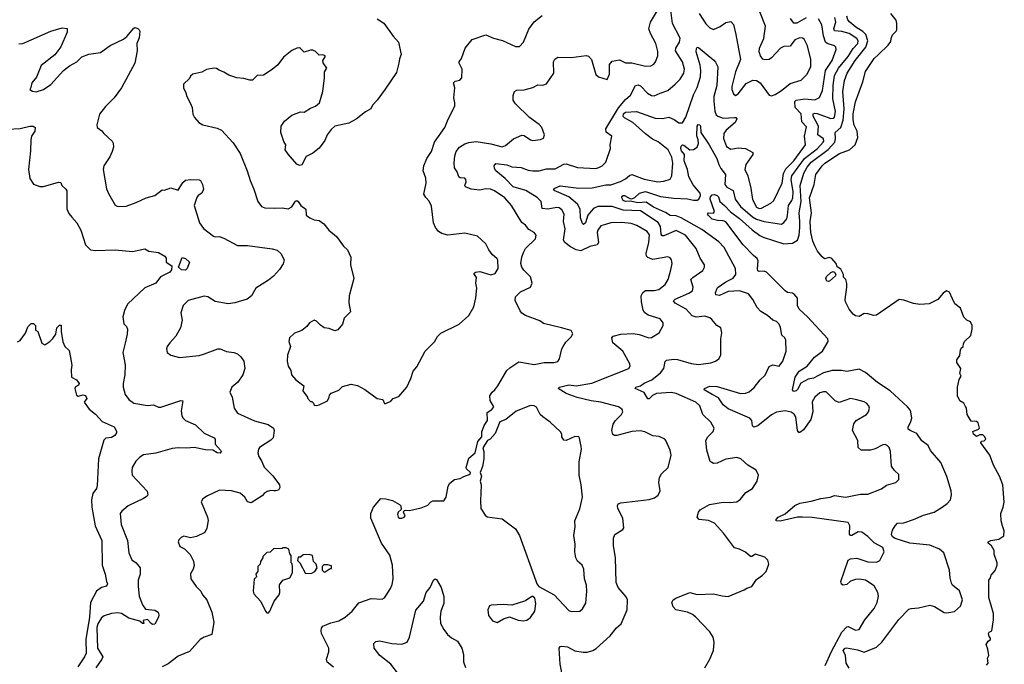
# Model space of a CAD drawing. Extents: x 2087054 to 2277909, y 548907 to 753496.
# Tile 443 of 444: x 2214862 to 2222829, y 741475 to 746686. Entities that reach past the tile are written whole.
import ezdxf

# ---------------------------------------------------------------- set-up
doc = ezdxf.new("R2010")
doc.units = 0

msp = doc.modelspace()

# ---------------------------------------------------------------- linework, layer by layer
at = {"layer": '0CON20XD'}
for points in [[(2219666, 742495), (2219678.8, 742525), (2219743.3, 742565), (2219750.7, 742579.3), (2219742, 742655), (2219702.9, 742735), (2219699.2, 742755), (2219705, 742772.5), (2219725, 742780), (2219955, 742806), (2219998.3, 742821.7), (2220027, 742843), (2220043.9, 742876.1), (2220034, 742945), (2220038.8, 742985), (2220053.8, 743015), (2220108, 743065), (2220132, 743165), (2220124, 743205), (2220091.2, 743285), (2220082.5, 743295), (2220035, 743316), (2219985, 743322), (2219920, 743355), (2219883.2, 743363.2), (2219815, 743357.9), (2219695, 743325.6), (2219675, 743324.4), (2219661.8, 743331.8), (2219651.9, 743365), (2219664.4, 743415), (2219683.1, 743446.9), (2219731.2, 743495), (2219742, 743515), (2219736.2, 743535), (2219724.3, 743544.3), (2219707.5, 743555), (2219565, 743594.6), (2219485, 743605.4), (2219372.6, 743632.6), (2219285, 743664.3), (2219220, 743705), (2219230, 743715), (2219305, 743733.8), (2219365.5, 743725.5), (2219492, 743748), (2219790, 743865), (2219801.2, 743885), (2219798, 743905), (2219741.2, 744005), (2219661.9, 744075), (2219654.3, 744115), (2219665, 744128.6), (2219725, 744143.8), (2219825, 744149.1), (2219875, 744140.5), (2219953.8, 744113.8), (2219975, 744115.7), (2220035, 744153.8), (2220067.5, 744215), (2220067.5, 744235), (2220045, 744267.1), (2219947.9, 744297.9), (2219918, 744318), (2219907.9, 744337.9), (2219892.7, 744405), (2219891.5, 744455), (2219905, 744481.4), (2219925, 744496.7), (2219995, 744497.5), (2220034.5, 744505.5), (2220084.7, 744545.3), (2220108.5, 744585), (2220131.2, 744665), (2220140.6, 744715), (2220135.8, 744745), (2220125, 744760), (2220105, 744770), (2219985, 744746.2), (2219943.3, 744763.3), (2219934.6, 744775), (2219931.6, 744795), (2219953.1, 744885), (2219957.3, 744947.3), (2219938.1, 744975), (2219855, 745023.6), (2219809.5, 745039.5), (2219735, 745046.2), (2219645, 745042.5), (2219601.1, 745031.1), (2219565, 745019.4), (2219539.1, 744985), (2219535.5, 744965), (2219545.5, 744885), (2219535, 744866.9), (2219475, 744853.1), (2219402.4, 744817.6), (2219365, 744825.2), (2219319.4, 744849.4), (2219274, 744884), (2219262.9, 744905), (2219276.2, 744995), (2219262.7, 745055), (2219267.3, 745115), (2219249.1, 745149.1), (2219226.2, 745165), (2219208.6, 745168.6), (2219135, 745154), (2219088.9, 745158.9), (2219080.4, 745215), (2219049.4, 745249.4), (2218957.1, 745305), (2218855, 745335.3), (2218791, 745401), (2218714.3, 745465), (2218703.6, 745483.6), (2218701.4, 745505), (2218715, 745522.9), (2218805, 745511.5), (2218845, 745496.9), (2218920.4, 745490.4), (2218975, 745468.5), (2219015, 745462.9), (2219065, 745464.6), (2219125, 745480.9), (2219195, 745480), (2219265, 745517.5), (2219285, 745521.5), (2219375, 745490.9), (2219525, 745484.4), (2219548, 745492), (2219575, 745505.7), (2219604.4, 745535.6), (2219642, 745645), (2219640, 745675), (2219651.9, 745745), (2219607, 745777), (2219603.4, 745805), (2219707.5, 745972.5), (2219765, 746041.6), (2219803.6, 746076.4), (2219844.7, 746155.3), (2219865, 746159.6), (2219885, 746150.9), (2219942.3, 746092.3), (2219975, 746072.9), (2219995, 746071.4), (2220045, 746091.5), (2220105.3, 746114.7), (2220166.3, 746163.7), (2220206.9, 746205), (2220235.5, 746255), (2220242.2, 746285), (2220225, 746345.8), (2220169.6, 746435), (2220170.8, 746455), (2220201.2, 746505), (2220205, 746537.5), (2220145, 746656.7), (2220117.2, 746875)], [(2217265, 743567.5), (2217285, 743573.3), (2217352.5, 743605), (2217367.5, 743635), (2217368.3, 743651.7), (2217383, 743667), (2217445, 743690), (2217475, 743720), (2217545, 743740), (2217595, 743730), (2217656.1, 743696.1), (2217755, 743622.5), (2217800, 743615), (2217813, 743583), (2217825, 743582.5), (2217865, 743602.5), (2217885, 743622.5), (2217929.3, 743640.7), (2217993.3, 743715), (2218027.5, 743785), (2218046.4, 743843.6), (2218075, 743880), (2218143.3, 744005), (2218219.3, 744080.7), (2218242.5, 744125), (2218269.3, 744150.7), (2218417.5, 744225), (2218496.7, 744295), (2218535.8, 744364.2), (2218551.7, 744438.3), (2218560, 744515), (2218553.3, 744555), (2218557, 744603), (2218537.5, 744635), (2218550, 744645), (2218585, 744650), (2218675, 744624), (2218710, 744635), (2218734, 744675), (2218730.7, 744740.7), (2218725, 744752.5), (2218685, 744787.5), (2218657.5, 744825), (2218632.5, 744875), (2218567.5, 744935), (2218465, 744960), (2218325, 744944.2), (2218278.3, 744958.3), (2218250, 744975), (2218226.8, 745006.8), (2218211.4, 745045), (2218195, 745177.5), (2218175, 745220), (2218147.6, 745247.6), (2218131.4, 745275), (2218150.8, 745365), (2218147.5, 745405), (2218125.8, 745465), (2218132.5, 745505), (2218157.5, 745565), (2218195, 745620), (2218218.6, 745695), (2218302.5, 745815), (2218328.6, 745881.4), (2218383, 745987), (2218383.6, 746013.6), (2218374, 746055), (2218383.3, 746135), (2218372.5, 746175), (2218385, 746190), (2218423.6, 746196.4), (2218438.8, 746215), (2218442, 746285), (2218418, 746335), (2218418.8, 746345), (2218437.9, 746372.1), (2218466.2, 746455), (2218522.5, 746525), (2218635, 746564), (2218695, 746536.7), (2218768.8, 746518.8), (2218875, 746468.8), (2218905, 746468.8), (2218938.8, 746505), (2218981.7, 746608.3), (2219025, 746670), (2219089.3, 746720.7)], [(2217401.3, 741451.3), (2217350.9, 741490.9), (2217344, 741515), (2217362.9, 741575), (2217364.4, 741605), (2217304.4, 741725), (2217300.6, 741745), (2217305, 741767.5), (2217316.1, 741783.9), (2217380, 741810), (2217445, 741825.5), (2217494.5, 741855.5), (2217551.4, 741905), (2217607.5, 741972.5), (2217705, 742006.2), (2217795, 742002.5), (2217815, 742012.5), (2217825, 742027.5), (2217863.6, 742086.4), (2217875, 742120), (2217883.9, 742166.1), (2217877.5, 742275), (2217856.8, 742356.8), (2217788.8, 742455), (2217702.5, 742655), (2217702, 742695), (2217723.9, 742746.1), (2217783.6, 742816.4), (2217825, 742813.8), (2217878.8, 742798.8), (2217935, 742768), (2217945.7, 742755.7), (2217950, 742725), (2217924, 742705), (2217918.6, 742685), (2217925, 742664.3), (2217935, 742657.1), (2217955, 742655.7), (2217973.8, 742665), (2217980, 742675), (2217968.8, 742705), (2217972.3, 742717.7), (2217985, 742722), (2218015, 742718.6), (2218110.2, 742739.8), (2218165, 742760.4), (2218185.3, 742785), (2218205, 742796.7), (2218295, 742797.6), (2218313, 742825), (2218328.5, 742915), (2218342.2, 742937.8), (2218380.5, 742969.5), (2218425, 742976), (2218455, 742993.8), (2218508.3, 743011.7), (2218510, 743025), (2218476.7, 743055), (2218474, 743065), (2218495, 743140), (2218547.5, 743185), (2218570, 743275), (2218602.5, 743315), (2218602.5, 743355), (2218620, 743405), (2218646.7, 743445), (2218645, 743510), (2218682.5, 743535), (2218698.8, 743555), (2218667.7, 743607.7), (2218666.2, 743645), (2218683.8, 743675), (2218707, 743693), (2218731.2, 743725), (2218805, 743850), (2218827.5, 743872.5), (2218900.7, 743919.3), (2219025, 743898), (2219105, 743914), (2219185, 743913.8), (2219215, 743922.5), (2219230, 743945), (2219248.8, 744025), (2219258.8, 744045), (2219281.2, 744078.8), (2219325, 744122.5), (2219337, 744147), (2219325, 744172.5), (2219246, 744196), (2219100.5, 744230.5), (2219071.7, 744251.7), (2218953.7, 744293.7), (2218923.8, 744313.8), (2218911.1, 744331.1), (2218871.9, 744415), (2218872.5, 744445), (2218913.8, 744485), (2218994, 744525), (2219009.4, 744555), (2218996.2, 744606.2), (2218940.5, 744660.5), (2218925.5, 744685), (2218918.2, 744715), (2218923.8, 744765), (2218937.5, 744805), (2218956, 744835), (2219034.3, 744915), (2219040, 744945), (2219024.2, 744965), (2218980.7, 744990.7), (2218955, 745024), (2218925, 745046.7), (2218840.8, 745185), (2218787.1, 745245), (2218705, 745303.1), (2218672.5, 745315), (2218635, 745318.1), (2218585, 745307.8), (2218515, 745317.1), (2218468.8, 745335), (2218464, 745345), (2218475.8, 745375), (2218472, 745395), (2218465, 745406), (2218425, 745408), (2218415, 745416.2), (2218402.5, 745455), (2218379.5, 745489.5), (2218376.4, 745525), (2218383.1, 745585), (2218395, 745619.2), (2218421.1, 745655), (2218465, 745683.5), (2218495, 745694.5), (2218555, 745700.4), (2218675, 745681.5), (2218765, 745658.8), (2218792.1, 745667.9), (2218857.2, 745722.8), (2218925, 745752), (2218945, 745749.2), (2218995, 745716), (2219015, 745710.8), (2219075, 745717.1), (2219101.2, 745728.8), (2219108.8, 745755), (2219086, 745815), (2219065, 745840), (2218986.6, 745896.6), (2218874.3, 746005), (2218855.6, 746035), (2218855.6, 746074.4), (2218865.6, 746104.4), (2218885, 746116.9), (2218945, 746118.2), (2219015, 746138.6), (2219055, 746160.8), (2219095, 746156.9), (2219125, 746168.1), (2219184.2, 746255), (2219180, 746345), (2219191.9, 746368.1), (2219215, 746384.4), (2219325, 746381.4), (2219445, 746395.7), (2219465, 746390.8), (2219490, 746365), (2219525, 746242), (2219545, 746223.3), (2219615, 746201.4), (2219634.7, 746245.3), (2219634.7, 746325), (2219655, 746350.9), (2219715, 746360.7), (2219765, 746337.8), (2219815, 746337.1), (2219925, 746311.5), (2219967.6, 746312.4), (2219994.4, 746325.6), (2220007.1, 746345), (2220025.5, 746394.5), (2220025, 746430), (2220008.6, 746495), (2219965.7, 746575), (2219953.4, 746613.4), (2219965, 746666.2), (2220031.3, 746775)], [(2220491.7, 744478.3), (2220504.4, 744515), (2220514.4, 744525), (2220575, 744566.9), (2220633.6, 744596.4), (2220657.8, 744625), (2220654.4, 744675), (2220561.9, 744845), (2220519.9, 744889.9), (2220380.8, 744990.8), (2220215, 745083.6), (2220175, 745099.7), (2220125, 745102.7), (2220088.3, 745128.3), (2219990.8, 745170.8), (2219931.6, 745211.6), (2219864.2, 745204.2), (2219805, 745219.4), (2219765, 745215.5), (2219745.8, 745225), (2219733.3, 745245), (2219734.5, 745255.5), (2219745, 745264), (2219756.7, 745265), (2219800, 745240), (2219815, 745238.1), (2219840.4, 745249.6), (2219877.8, 745285), (2219925, 745296.2), (2220046.4, 745256.4), (2220155, 745243.1), (2220265, 745238.1), (2220315, 745226.3), (2220342.6, 745227.4), (2220356.8, 745235), (2220370, 745265), (2220367.3, 745285), (2220311.6, 745351.6), (2220276.8, 745416.8), (2220265.2, 745475.2), (2220239.3, 745545), (2220240.4, 745595), (2220217.5, 745625), (2220211.9, 745645), (2220215, 745662.5), (2220225, 745673.1), (2220235, 745672.5), (2220285, 745632.7), (2220315, 745636.4), (2220344.6, 745655.4), (2220353.8, 745685), (2220352.7, 745715), (2220342.3, 745747.7), (2220344, 745826), (2220351.1, 745838.9), (2220365, 745835.6), (2220371.5, 745825), (2220374.2, 745775), (2220441.8, 745675), (2220501.6, 745565), (2220519.5, 745515), (2220535, 745481.8), (2220573.7, 745435), (2220567.2, 745355), (2220585, 745333.3), (2220635.6, 745305), (2220650.5, 745235), (2220693.6, 745175), (2220792.4, 745092.4), (2220825, 745072.4), (2220885, 745053.8), (2221025, 745032.5), (2221045, 745045.6), (2221067.9, 745075), (2221075.9, 745104.1), (2221082.5, 745185), (2221110.8, 745225), (2221117.8, 745245), (2221121.2, 745295), (2221104.2, 745395), (2221110, 745425), (2221211.3, 745565), (2221317.5, 745645), (2221363.9, 745695), (2221369.6, 745705), (2221365, 745721.9), (2221320, 745755), (2221325.9, 745825), (2221281.6, 745905), (2221281.1, 745925), (2221295, 745930.4), (2221313.3, 745926.7), (2221425, 745886.5), (2221445, 745889.2), (2221455, 745899.4), (2221462.6, 745945), (2221440.2, 746045), (2221443.1, 746155), (2221454.8, 746235.2), (2221486.5, 746293.5), (2221565, 746389.5), (2221605.5, 746454.5), (2221644.5, 746495), (2221647.1, 746515), (2221634.4, 746535), (2221574.5, 746574.5), (2221515, 746590.6), (2221455, 746595.5), (2221448.4, 746615), (2221464.8, 746665), (2221456.9, 746705)], [(2220360, 746735), (2220415, 746653.1), (2220445, 746621.4), (2220475, 746608.1), (2220528.5, 746631.5), (2220575, 746664.4), (2220615, 746672), (2220637.6, 746647.6), (2220657.5, 746567.5), (2220693.1, 746365), (2220655, 746263.3), (2220624.6, 746145), (2220625, 746122.5), (2220637, 746087), (2220653.2, 746073.2), (2220675, 746087.5), (2220740.4, 746169.6), (2220795, 746196), (2220825, 746194), (2220853.8, 746175), (2220925, 746076.7), (2220945, 746070), (2220975, 746081.2), (2221025, 746112.9), (2221095, 746170), (2221185, 746197.5), (2221234, 746245), (2221263.2, 746306.8), (2221264.4, 746365), (2221235.7, 746474.3), (2221210, 746530), (2221195, 746538.1), (2221175, 746538.9), (2221135, 746522.2), (2221095, 746472.5), (2221045, 746468.1), (2221019.2, 746455), (2220945, 746376.9), (2220925, 746364.4), (2220895, 746361.9), (2220875, 746367.5), (2220855.6, 746395), (2220844.2, 746425), (2220847.1, 746455), (2220882.3, 746535), (2220895.6, 746635), (2220849.8, 746749.8)], [(2221572.3, 741442.3), (2221549.4, 741485), (2221544, 741545), (2221525, 741586.2), (2221540, 741605), (2221552.7, 741607.3), (2221642, 741592), (2221695, 741573.1), (2221795, 741612.5), (2221838.9, 741655), (2221975, 741835.7), (2222055, 741920), (2222075, 741926.7), (2222135, 741930), (2222225, 741952), (2222265, 741940.8), (2222343.3, 741893.3), (2222365, 741890), (2222425, 741900.8), (2222474.2, 741945), (2222489.4, 741995), (2222465, 742068), (2222410.8, 742115), (2222400.6, 742130.6), (2222390.5, 742175), (2222386.5, 742235), (2222340.6, 742375), (2222305.3, 742405.3), (2222225, 742438), (2222065, 742453.5), (2221945, 742490.6), (2221923.2, 742505), (2221916.2, 742525), (2221925, 742558.5), (2221945, 742594.4), (2221965, 742614.4), (2222015, 742619.5), (2222095, 742644.5), (2222175, 742680), (2222261.2, 742705), (2222325, 742744.2), (2222366.7, 742775), (2222392.5, 742805), (2222401.2, 742845), (2222397.5, 742877.5), (2222364.3, 742994.3), (2222314.2, 743105), (2222232.4, 743202.4), (2222212.4, 743242.4), (2222161.2, 743281.2), (2222121.7, 743341.7), (2222071.1, 743361.1), (2222052, 743375), (2222051.2, 743395), (2222070.9, 743429.1), (2222079.4, 743465), (2222072.2, 743515), (2222063.1, 743535), (2222046.4, 743556.4), (2221905, 743684.6), (2221802.1, 743752.1), (2221705.8, 743835), (2221655, 743860), (2221555, 743841.9), (2221510.9, 743850.9), (2221435, 743849.3), (2221365, 743830.7), (2221285, 743787.1), (2221240.6, 743780.6), (2221182.1, 743747.9), (2221155, 743696), (2221145, 743684.3), (2221125, 743680), (2221113.8, 743695), (2221135.6, 743795), (2221169.6, 743845), (2221234.6, 743885), (2221292.8, 743957.2), (2221358.1, 744005), (2221403.1, 744085), (2221401.4, 744105), (2221235.6, 744285), (2221170, 744345), (2221156.7, 744375), (2221154.3, 744435), (2221131.4, 744465), (2221115, 744475.4), (2221075, 744481.2), (2221055, 744493.5), (2220905, 744646.2), (2220885, 744653.1), (2220845, 744650.5), (2220835.5, 744655.5), (2220831.8, 744675), (2220837.8, 744737.8), (2220829.2, 744755), (2220800.4, 744780.4), (2220716.3, 744866.3), (2220575, 745051.4), (2220555, 745060), (2220507.5, 745062.5), (2220465, 745074.2), (2220432.2, 745105), (2220428, 745115), (2220435, 745123.8), (2220475, 745123.1), (2220484.2, 745135), (2220447.6, 745235), (2220451.6, 745255), (2220465, 745269.5), (2220485, 745272.9), (2220506.4, 745265), (2220515.3, 745255), (2220526.4, 745215), (2220565.2, 745185.2), (2220612.7, 745132.7), (2220685, 745079.5), (2220788, 744988), (2220850.5, 744940.5), (2220877.4, 744927.4), (2221045, 744875.4), (2221115, 744879.5), (2221155.5, 744905), (2221168.4, 744945), (2221173.5, 745005), (2221175.6, 745055), (2221168.7, 745125), (2221185.4, 745215), (2221178.2, 745345), (2221205.5, 745445), (2221233.5, 745495), (2221267, 745535), (2221403.5, 745636.5), (2221456.7, 745695), (2221463.5, 745723.5), (2221460.5, 745775), (2221505, 745815.3), (2221526.3, 745875), (2221533.8, 745965), (2221521.9, 746105), (2221536.7, 746195), (2221558.1, 746255), (2221621.1, 746355), (2221709.5, 746465), (2221724.5, 746515), (2221707.3, 746567.3), (2221685, 746591.7), (2221628.7, 746625), (2221578.2, 746665), (2221564, 746685), (2221555.8, 746714.2)], [(2222813.8, 742595), (2222803.9, 742633.9), (2222800, 742695), (2222820, 742745), (2222827.5, 742785), (2222816.7, 742925), (2222790, 742995), (2222741.2, 743085), (2222712.5, 743165), (2222640, 743265), (2222645, 743280), (2222665, 743282.5), (2222680, 743295), (2222672.5, 743315), (2222655, 743330), (2222630.7, 743329.3), (2222605, 743317.5), (2222580, 743335), (2222573.6, 743356.4), (2222620, 743375), (2222627.5, 743385), (2222617, 743427), (2222605, 743437.5), (2222560.7, 743440.7), (2222527.5, 743495), (2222522.5, 743545), (2222515, 743560), (2222500, 743585), (2222470, 743605), (2222450, 743645), (2222450, 743715), (2222463.6, 743776.4), (2222480, 743805), (2222470, 743825), (2222477.5, 743865), (2222443.8, 743915), (2222444, 743935), (2222467.7, 743972.3), (2222473.6, 744016.4), (2222480, 744030), (2222497, 744043), (2222497.5, 744065), (2222507.5, 744085), (2222557, 744133), (2222570, 744185), (2222570, 744215), (2222555, 744242.5), (2222525, 744256.2), (2222502.1, 744282.1), (2222474, 744355), (2222428, 744388), (2222410.7, 744429.3), (2222385, 744483.3), (2222360, 744495), (2222332.9, 744475), (2222290.8, 744425), (2222220.2, 744389.8), (2222145, 744382.7), (2222093, 744393), (2222015, 744419.5), (2221977, 744423), (2221795, 744296.2), (2221773.9, 744293.9), (2221725, 744308.8), (2221695, 744310), (2221655, 744287.5), (2221625, 744293.3), (2221605, 744306.7), (2221573.8, 744345), (2221542.5, 744405), (2221540, 744425), (2221555.6, 744525), (2221553.4, 744553.4), (2221546.2, 744586.2), (2221527.5, 744605), (2221527, 744627), (2221505, 744670), (2221477, 744687), (2221468.8, 744715), (2221434.4, 744754.4), (2221415, 744764.2), (2221375, 744753.3), (2221355, 744768.8), (2221318.6, 744815), (2221295, 744857.5), (2221279.1, 744895), (2221263.1, 744965), (2221258.2, 745055), (2221269.1, 745125), (2221252, 745245), (2221289.5, 745355), (2221304.6, 745435), (2221354.5, 745505), (2221375.6, 745525), (2221494, 745605), (2221576.4, 745633.6), (2221622.5, 745675), (2221644, 745735), (2221638, 745785), (2221615, 745832.5), (2221606.4, 745876.4), (2221606.1, 745925), (2221625, 746023.3), (2221683.1, 746185), (2221705, 746266.2), (2221775, 746373.3), (2221811.2, 746405), (2221890.3, 746479.7), (2221909.5, 746510.5), (2221912, 746535), (2221925, 746562.5), (2221955, 746592.5), (2221958.8, 746605), (2221960, 746655), (2221953.6, 746683.6), (2221910, 746735)], [(2214855, 746491.2), (2214887.5, 746495), (2215115, 746594.3), (2215205, 746620), (2215246.2, 746615), (2215245.8, 746584.2), (2215194.1, 746465.9), (2215147, 746403), (2215035.8, 746315), (2214998.3, 746221.7), (2214961.2, 746175), (2214952.5, 746137.5), (2214943, 746123), (2214965, 746107.5), (2214995, 746104), (2215055, 746121.2), (2215115, 746161.2), (2215215.8, 746274.2), (2215265, 746314), (2215325, 746346.2), (2215366.2, 746385), (2215421.7, 746408.3), (2215515, 746421.9), (2215595, 746478.6), (2215701.7, 746528.3), (2215730, 746550), (2215785, 746618.8), (2215795, 746623.3), (2215817.5, 746615), (2215830, 746605), (2215833.3, 746593.3), (2215829.3, 746540.7), (2215810, 746495), (2215814, 746435), (2215794, 746335), (2215685, 746134), (2215625.5, 746054.5), (2215556.6, 745983.4), (2215508.8, 745921.2), (2215487, 745837), (2215490, 745815), (2215527.7, 745787.7), (2215543.3, 745765), (2215610, 745705), (2215618.3, 745688.3), (2215620, 745655), (2215609.7, 745620.3), (2215591.3, 745578.7), (2215544.2, 745505), (2215538, 745475), (2215565, 745320), (2215580.5, 745280.5), (2215635, 745187.5), (2215656.4, 745176.4), (2215725, 745178.8), (2215805, 745208), (2215885, 745246), (2215955, 745266), (2216015, 745310), (2216035, 745306.7), (2216085, 745326.2), (2216143.3, 745306.7), (2216181, 745369), (2216205, 745388.8), (2216245, 745394.4), (2216315, 745392.5), (2216325.8, 745385), (2216341.4, 745355), (2216350, 745315), (2216336, 745285), (2216306.2, 745265), (2216295, 745248.8), (2216273.1, 745185), (2216316, 745045), (2216348.8, 744998.8), (2216430, 744935), (2216445, 744930), (2216477, 744933), (2216515, 744920.8), (2216625, 744860), (2216705, 744859.5), (2216904.2, 744834.2), (2216945, 744822), (2216974, 744795), (2217002, 744745), (2216995, 744713.3), (2216964.1, 744665.9), (2216915, 744613.8), (2216875, 744580), (2216772.5, 744515), (2216736.7, 744455), (2216702.3, 744427.7), (2216604.2, 744395.8), (2216547.7, 744387.7), (2216445, 744408), (2216385.6, 744445.6), (2216355, 744450.8), (2216225, 744415.8), (2216186.2, 744375), (2216166.1, 744316.1), (2216175.8, 744255.8), (2216162.5, 744195), (2216125, 744126.7), (2216076.2, 744075), (2216056.4, 744043.6), (2216050, 744025), (2216056.4, 743996.4), (2216084.1, 743974.1), (2216155, 743954), (2216315, 743972.5), (2216357.5, 743985), (2216465, 744025.8), (2216485, 744025.8), (2216535, 744004), (2216595, 743996), (2216625, 743984), (2216651.7, 743961.7), (2216676.2, 743925), (2216684.1, 743865.9), (2216668.8, 743815), (2216626.7, 743755), (2216577.5, 743715), (2216561.2, 743675), (2216581.2, 743635), (2216598, 743545), (2216624.4, 743504.4), (2216763.4, 743443.4), (2216873, 743413), (2216915.8, 743385), (2216920, 743365), (2216913.3, 743305), (2216895, 743286.2), (2216802.4, 743227.6), (2216794, 743215), (2216790, 743185), (2216798, 743155), (2216822, 743115), (2216839.5, 743069.5), (2216909.6, 742999.6), (2216965, 742926.7), (2216967.1, 742905), (2216955, 742883.3), (2216935, 742876.2), (2216917.7, 742877.7), (2216895, 742880), (2216865, 742870.8), (2216840, 742855), (2216825, 742836.7), (2216735, 742780), (2216705, 742787.5), (2216685, 742826.7), (2216647.4, 742857.4), (2216575, 742877.8), (2216477.9, 742882.1), (2216382.3, 742837.7), (2216345, 742812.5), (2216331.2, 742788.8), (2216382, 742665), (2216387.3, 742637.3), (2216376, 742575), (2216360.5, 742539.5), (2216291.7, 742508.3), (2216245, 742496.7), (2216190.7, 742509.3), (2216169.3, 742500.7), (2216149.3, 742480.7), (2216143.3, 742465), (2216157, 742427), (2216195, 742407.5), (2216242.7, 742362.7), (2216269.7, 742309.7), (2216273.6, 742273.6), (2216266, 742245), (2216243.8, 742205), (2216246.7, 742165), (2216290, 742105), (2216327.3, 742067.3), (2216341.2, 742035), (2216376.2, 741995), (2216416.7, 741895), (2216433.8, 741815), (2216416.7, 741715), (2216355.6, 741694.4), (2216323.6, 741676.4), (2216235, 741578), (2216145, 741540), (2216062.7, 741477.3), (2216015.9, 741454.1)], [(2217755, 746694), (2217808.3, 746658.3), (2217882.7, 746552.7), (2217926.2, 746505), (2217948.8, 746405), (2217935, 746370), (2217931.2, 746335), (2217909.7, 746260.3), (2217820, 746125), (2217754, 746035), (2217715.8, 745995), (2217702, 745965), (2217659.4, 745940.6), (2217585, 745882.5), (2217525, 745850), (2217412.5, 745825), (2217382.3, 745797.7), (2217351.2, 745755), (2217330.5, 745709.5), (2217285, 745646.2), (2217235, 745607.5), (2217180.3, 745579.7), (2217145, 745512.5), (2217125, 745507.5), (2217105, 745517.5), (2217035, 745600), (2217010, 745635), (2217016.7, 745675), (2217000.5, 745700.5), (2216974.4, 745774.4), (2216978, 745825), (2217005, 745866.2), (2217065, 745913.8), (2217135, 745941.2), (2217165, 745937.5), (2217215, 745970), (2217255, 745986.7), (2217288.8, 746015), (2217313.8, 746105), (2217328, 746215), (2217328, 746265), (2217346.2, 746295), (2217316.6, 746336.6), (2217315.6, 746355), (2217333.3, 746385), (2217332.5, 746395), (2217315, 746403.3), (2217285, 746400), (2217255, 746430), (2217235, 746440), (2217215, 746440), (2217165, 746423.3), (2217135, 746453.8), (2217125, 746458.8), (2217105, 746456.2), (2217065, 746436.7), (2216997.3, 746382.7), (2216949.8, 746320.2), (2216905, 746282.5), (2216835, 746238.8), (2216782.5, 746235), (2216745, 746196.2), (2216725, 746196.2), (2216675, 746211.2), (2216620, 746215), (2216555, 746236.7), (2216515, 746262.5), (2216475, 746277.5), (2216455, 746292.5), (2216435, 746293.3), (2216375, 746282.5), (2216335, 746262.5), (2216263, 746247), (2216245, 746230), (2216235, 746210), (2216187.5, 746165), (2216187.5, 746135), (2216207.5, 746095), (2216213.3, 746065), (2216242.5, 746015), (2216257.5, 745975), (2216263.6, 745923.6), (2216277.5, 745895), (2216312.5, 745855), (2216345, 745836.7), (2216459.3, 745809.3), (2216495, 745792.5), (2216590.3, 745690.3), (2216646.7, 745605), (2216702, 745465), (2216726, 745385), (2216757.3, 745317.3), (2216790, 745215), (2216820, 745175), (2216846.1, 745166.1), (2216925, 745161.4), (2216985, 745165.7), (2217035, 745157.5), (2217065, 745174), (2217095, 745220), (2217105, 745223.3), (2217115, 745217.5), (2217136, 745185), (2217176.7, 745155), (2217180, 745105), (2217210, 745085), (2217245, 745067.5), (2217285, 745063.3), (2217322.5, 745035), (2217364.3, 744984.3), (2217425, 744933.3), (2217483.3, 744855), (2217513.3, 744825), (2217541.2, 744765), (2217538, 744705), (2217567.1, 744595), (2217528, 744455), (2217526.1, 744396.1), (2217538, 744325), (2217486.4, 744273.6), (2217473.3, 744225), (2217435, 744177.5), (2217410.7, 744170.7), (2217365, 744190), (2217325, 744196.2), (2217295.7, 744215.7), (2217265, 744248), (2217244.2, 744255.8), (2217206.7, 744235), (2217186.2, 744205), (2217145, 744173.8), (2217085, 744152.5), (2217046.4, 744113.6), (2217040, 744085), (2217053.8, 744045), (2217030, 743975), (2217027.5, 743925), (2217033.3, 743885), (2217055, 743850), (2217062.5, 743815), (2217097.5, 743775), (2217160, 743725), (2217152.5, 743685), (2217190, 743635), (2217190, 743625), (2217215, 743600), (2217225, 743600), (2217240, 743585), (2217245, 743570), (2217265, 743567.5)], [(2220406, 741445), (2220447.5, 741515), (2220477.1, 741585), (2220482.5, 741655), (2220472.9, 741695), (2220445, 741736), (2220329.5, 741859.5), (2220305, 741878.5), (2220265, 741896.7), (2220170, 741915), (2220148.3, 741938.3), (2220140, 741975), (2220150.8, 741995), (2220170.2, 742009.8), (2220285, 742054.4), (2220345, 742038.9), (2220475, 742043.1), (2220545, 742027.1), (2220595, 742024.2), (2220722.9, 742077.1), (2220745, 742091.2), (2220787.3, 742102.7), (2220825, 742161.2), (2220873.3, 742195), (2220902.5, 742225), (2220922.5, 742285), (2220916.1, 742316.1), (2220890.7, 742340.7), (2220815, 742363.8), (2220785, 742346), (2220775, 742346), (2220735, 742382), (2220687.5, 742405), (2220645.6, 742415.6), (2220557.1, 742535), (2220485, 742615.8), (2220435, 742637.1), (2220360, 742645), (2220342.5, 742665), (2220354, 742705), (2220367.3, 742722.7), (2220444.5, 742765.5), (2220555, 742785.7), (2220605, 742781.9), (2220665, 742788), (2220695, 742808.8), (2220737.5, 742862.5), (2220792.5, 742895), (2220830, 742955), (2220840, 743005), (2220820, 743045), (2220754.2, 743085), (2220696.8, 743136.8), (2220665, 743147.5), (2220575, 743131.9), (2220505, 743101.4), (2220475, 743097.5), (2220448, 743115), (2220422.9, 743205), (2220414.2, 743285), (2220431.2, 743315), (2220474, 743356), (2220481.2, 743385), (2220455, 743431.2), (2220388.6, 743495), (2220364.4, 743565), (2220332.9, 743595), (2220172.9, 743662.9), (2220133.3, 743673.3), (2220015, 743663.7), (2219981.7, 743648.2), (2219955, 743620.8), (2219945, 743622), (2219915, 743672.5), (2219843.3, 743705), (2219846.7, 743715), (2219884, 743726), (2219915, 743747.5), (2219976.7, 743773.3), (2220048, 743832), (2220072.9, 743865), (2220086, 743924), (2220096, 743934), (2220155, 743942.2), (2220185, 743939.5), (2220295, 743906.7), (2220355, 743899.5), (2220455, 743913.3), (2220493.3, 743925), (2220520, 743945), (2220536, 743975), (2220536.2, 744105), (2220544, 744155), (2220533.9, 744193.9), (2220503.4, 744213.4), (2220463.2, 744263.2), (2220445.6, 744275.6), (2220405, 744289.2), (2220335, 744281.9), (2220302.2, 744292.2), (2220255.8, 744345), (2220166.7, 744395), (2220152.2, 744412.2), (2220165, 744426.8), (2220277.5, 744475), (2220304.6, 744495.4), (2220311.5, 744525), (2220291.4, 744585), (2220307.4, 744602.6), (2220390.3, 744659.7), (2220404.2, 744685), (2220402.5, 744705), (2220368.2, 744758.2), (2220335, 744837.1), (2220249.5, 744945), (2220175, 744981.5), (2220075, 744940), (2220060, 744940), (2220052.8, 744952.8), (2220045.7, 745015), (2220027.7, 745047.7), (2219885, 745139.8), (2219745, 745146.5), (2219655, 745177.1), (2219540, 745175), (2219505, 745160), (2219485, 745139.2), (2219458.7, 745105), (2219439.2, 745045), (2219425, 745030.8), (2219415, 745038), (2219400.5, 745085), (2219396, 745155), (2219376, 745196), (2219305, 745254), (2219188, 745305), (2219182, 745315), (2219191.2, 745325), (2219235, 745343.1), (2219385, 745324.2), (2219495, 745327.2), (2219605, 745352.4), (2219645, 745351.5), (2219722.7, 745377.3), (2219765, 745400), (2219795, 745426.7), (2219815, 745433.3), (2219915, 745396.5), (2220024.5, 745375.5), (2220075, 745379.4), (2220125, 745396.2), (2220138.1, 745425), (2220146.1, 745525), (2220137.5, 745575), (2220109.1, 745635), (2220027.5, 745697.5), (2219981.6, 745721.6), (2219925, 745764.6), (2219824.3, 745855), (2219755, 745892.5), (2219744.1, 745904.1), (2219747.7, 745925), (2219765, 745937.6), (2219853.2, 745943.2), (2220005, 745890.3), (2220062.4, 745887.6), (2220115, 745898.2), (2220158.5, 745878.5), (2220195, 745851.9), (2220225, 745852.5), (2220252.4, 745897.6), (2220315, 746077.5), (2220343.2, 746136.8), (2220370.3, 746225), (2220373.5, 746275), (2220368.1, 746318.1), (2220334.5, 746425), (2220337.5, 746452.5), (2220345, 746463.3), (2220355, 746460.8), (2220478.8, 746358.8), (2220493.3, 746343.3), (2220510.6, 746305), (2220502.1, 746155), (2220478.8, 746065), (2220477.6, 746027.6), (2220486.2, 745946.2), (2220497.9, 745917.9), (2220511.1, 745905), (2220555, 745889.7), (2220646.4, 745896.4), (2220656.7, 745895), (2220664, 745885), (2220650, 745855), (2220577.3, 745792.7), (2220560.5, 745765), (2220556.7, 745725), (2220581.9, 745661.9), (2220615, 745640.6), (2220675, 745651.5), (2220735, 745643.6), (2220792.9, 745612.9), (2220792.9, 745595), (2220738.5, 745515), (2220730, 745475), (2220752.9, 745425), (2220778.8, 745325), (2220791.7, 745231.7), (2220825, 745170.4), (2220845, 745160.4), (2220865, 745162.9), (2220938.5, 745201.5), (2220965, 745223.3), (2221031.3, 745365), (2221042, 745442), (2221060.7, 745479.3), (2221127.1, 745545), (2221219.1, 745675), (2221213.4, 745745), (2221229.1, 745819.1), (2221190.2, 745860.2), (2221184, 745925), (2221135.8, 745975), (2221132.6, 746025), (2221145, 746036.9), (2221215, 746046.5), (2221295, 746038.7), (2221333.5, 746056.5), (2221357.5, 746115), (2221382.9, 746275), (2221436.8, 746355), (2221469.5, 746445), (2221466.9, 746465), (2221456, 746476), (2221395, 746494.6), (2221383.2, 746505), (2221364.7, 746555), (2221351.8, 746645), (2221325, 746692.9)], [(2221225, 746700.9), (2221151.2, 746658.8), (2221126.8, 746656.8), (2221099.5, 746695)], [(2214765, 745800.5), (2214865, 745806.9), (2214945, 745825.7), (2214970, 745825), (2214987.5, 745815), (2214983.8, 745785), (2214958.8, 745745), (2214951.2, 745715), (2214950.8, 745625), (2214934.3, 745475), (2214945, 745402.5), (2214975, 745356.7), (2215025, 745336.7), (2215055, 745337.5), (2215175, 745372.5), (2215195, 745370), (2215202.5, 745345), (2215235.8, 745315.8), (2215242.3, 745302.3), (2215243.8, 745156.2), (2215260.3, 745120.3), (2215285, 745090), (2215323.3, 745045), (2215357.5, 744985), (2215395, 744866.7), (2215435, 744826), (2215475, 744819.2), (2215635, 744826.9), (2215775, 744810.8), (2215875, 744834), (2215905.9, 744815.9), (2215984.3, 744804.3), (2216035.6, 744775.6), (2216046.9, 744756.9), (2216047.5, 744725), (2216092, 744695), (2216089.2, 744665), (2216076.2, 744645), (2216001.7, 744608.3), (2215964, 744555), (2215875, 744518.1), (2215734, 744385), (2215710, 744335), (2215695.9, 744284.1), (2215705, 744227.5), (2215726, 744205), (2215734, 744185), (2215732.5, 744145), (2215715, 744070), (2215695.8, 743995), (2215714.3, 743895), (2215714.2, 743815), (2215700, 743745), (2215700, 743715), (2215716.2, 743655), (2215745, 743616.7), (2215785, 743586.2), (2215895, 743568), (2215945, 743572.5), (2215985, 743553.8), (2216005, 743554), (2216165, 743607.5), (2216182.5, 743605), (2216170, 743525), (2216174.4, 743484.4), (2216183.6, 743463.6), (2216205, 743445.7), (2216285, 743411.2), (2216354, 743344), (2216435, 743305.6), (2216442.9, 743295), (2216443.8, 743253.8), (2216487.1, 743205), (2216492, 743195), (2216485, 743182), (2216460, 743185), (2216425, 743205.8), (2216365, 743208.1), (2216275, 743227.3), (2216215, 743222.2), (2216144.6, 743225.4), (2216095, 743220.7), (2215965, 743181.5), (2215865, 743168.5), (2215835, 743150), (2215802.2, 743117.8), (2215773.3, 743065), (2215768.9, 743035), (2215772.9, 743005), (2215894, 742875), (2215898.8, 742845), (2215893.3, 742835), (2215865, 742816), (2215739.2, 742755), (2215687.9, 742712.1), (2215675.8, 742694.2), (2215682.9, 742605), (2215733.5, 742475), (2215745.6, 742375), (2215770.2, 742320.2), (2215805, 742294), (2215836, 742255), (2215837.3, 742202.7), (2215821.2, 742155), (2215820, 742105), (2215828.2, 742025), (2215855.3, 741955.3), (2215879.8, 741919.8), (2215955, 741911.9), (2215982, 741895), (2215988, 741875), (2215985.8, 741855), (2215955, 741800), (2215937.5, 741797.5), (2215925, 741804), (2215895, 741836.2), (2215861.7, 741828.3), (2215866.7, 741805), (2215855, 741804.2), (2215833, 741823), (2215745, 741848.5), (2215685, 741884.6), (2215655, 741889.7), (2215605.4, 741884.6), (2215545, 741865.7), (2215525, 741850.8), (2215495, 741802.9), (2215487, 741773), (2215492.2, 741605), (2215534.6, 741535), (2215527.9, 741515), (2215479.5, 741445)], [(2216205, 744662), (2216172.5, 744665), (2216147.5, 744685), (2216177.5, 744762.5), (2216205, 744755.8), (2216235.8, 744725), (2216218, 744675), (2216205, 744662)], [(2221405, 744568.6), (2221393.4, 744573.4), (2221384.4, 744595), (2221389.1, 744610.9), (2221425, 744642), (2221445, 744650), (2221456.1, 744646.1), (2221466.4, 744626.4), (2221462.5, 744615), (2221415, 744573.1), (2221405, 744568.6)], [(2221378.3, 741465), (2221431.2, 741578.8), (2221515.2, 741734.8), (2221553.5, 741776.5), (2221565, 741780), (2221625, 741750), (2221655, 741756.2), (2221701.4, 741835), (2221775.6, 741925), (2221801.1, 741975), (2221811.5, 742025), (2221805.6, 742055), (2221775, 742108), (2221704.4, 742154.4), (2221655.9, 742164.1), (2221625, 742161.4), (2221583.4, 742146.6), (2221555, 742118.8), (2221525, 742113.3), (2221512.3, 742122.3), (2221506.7, 742145), (2221564.2, 742315.8), (2221585, 742326.7), (2221635, 742333.8), (2221725, 742302.5), (2221795, 742299.2), (2221821.2, 742315), (2221856.2, 742385), (2221845, 742420), (2221775, 742456), (2221725, 742509.2), (2221675, 742542.9), (2221645, 742545.5), (2221595, 742515.8), (2221583.3, 742515), (2221575.9, 742525.9), (2221579.1, 742595), (2221565, 742620.8), (2221275, 742660.9), (2221195, 742665.6), (2221155, 742663.3), (2221015, 742631.4), (2220982.5, 742635), (2220983.3, 742645), (2220998.8, 742665), (2221055, 742690), (2221135, 742758.5), (2221175, 742776.9), (2221266.7, 742793.3), (2221345, 742814.6), (2221420, 742825), (2221455, 742838.2), (2221545, 742825.5), (2221665, 742849.2), (2221725, 742850.8), (2221835, 742894), (2221876.1, 742923.9), (2221950, 742945), (2221975, 742970), (2221975, 743010), (2221940.5, 743040.5), (2221916.1, 743076.1), (2221908.1, 743195), (2221896.4, 743226.4), (2221881.2, 743245), (2221865, 743251.4), (2221845, 743249.4), (2221783.6, 743216.4), (2221745, 743205.6), (2221670, 743205), (2221645, 743227.5), (2221642.5, 743285), (2221600.8, 743365), (2221610.3, 743419.7), (2221630, 743445), (2221713.3, 743495), (2221731.2, 743515), (2221738.8, 743545), (2221733.8, 743565), (2221715, 743586), (2221695, 743597.5), (2221635, 743614), (2221583.9, 743623.9), (2221491.7, 743591.7), (2221460, 743605), (2221387.2, 743677.2), (2221365, 743678.5), (2221335, 743669.6), (2221296.7, 743635), (2221275, 743596.7), (2221279.6, 743515), (2221264.5, 743455), (2221205, 743370.8), (2221175, 743348), (2221165, 743348.8), (2221155.8, 743365), (2221142.7, 743475), (2221127.6, 743497.6), (2221105, 743512.5), (2221055, 743523.8), (2220985, 743513.5), (2220945, 743491.5), (2220835, 743402.2), (2220803.2, 743393.2), (2220792.1, 743402.1), (2220785.5, 743445), (2220770.8, 743465), (2220595, 743540), (2220553.7, 743573.7), (2220515, 743628.9), (2220465.9, 743655.9), (2220400, 743695), (2220403.3, 743705), (2220445, 743722.5), (2220505, 743720), (2220695, 743662.9), (2220735, 743665.5), (2220765, 743678.5), (2220805, 743713.3), (2220854.4, 743775), (2220895, 743812.2), (2220926.7, 743883.3), (2220955, 743895.8), (2221006.7, 743885), (2221035.7, 743925), (2221062.5, 744005), (2221062, 744095), (2221054.1, 744114.1), (2221030, 744135), (2221018.3, 744198.3), (2221005.8, 744225), (2220985.5, 744245.5), (2220956.8, 744256.8), (2220914, 744295), (2220857.8, 744327.8), (2220828.6, 744358.6), (2220794.2, 744425), (2220759.6, 744469.6), (2220685, 744494.7), (2220595, 744489.7), (2220525, 744456.1), (2220495, 744461.4), (2220491.7, 744478.3)], [(2214845, 744082.5), (2214865, 744092.5), (2214908.3, 744151.7), (2214927, 744203), (2214955, 744230), (2214975, 744230), (2214990, 744215), (2214990, 744175), (2215010, 744165), (2215041.7, 744071.7), (2215065, 744057.5), (2215105, 744083.3), (2215130.5, 744109.5), (2215153.3, 744145), (2215163.8, 744195), (2215185, 744216.7), (2215196.7, 744216.7), (2215196.7, 744165), (2215210.7, 744080.7), (2215226.7, 744045), (2215261.7, 744011.7), (2215273.3, 743955), (2215283.6, 743893.6), (2215278.8, 743855), (2215282.5, 743795), (2215322.5, 743775), (2215342.5, 743745), (2215338.3, 743731.7), (2215315, 743716.7), (2215308, 743705), (2215321.7, 743651.7), (2215335, 743642), (2215375, 743653.3), (2215395, 743647.5), (2215406.2, 743623.8), (2215383.3, 743595), (2215425, 743536.7), (2215475, 743496.2), (2215528.3, 743438.3), (2215626.7, 743395), (2215645, 743360), (2215645.8, 743345), (2215632.5, 743325), (2215605, 743307.8), (2215558.3, 743301.7), (2215543.8, 743286.2), (2215500.5, 743135), (2215489.7, 742920.3), (2215482.9, 742895), (2215454.6, 742855), (2215443.5, 742805), (2215445.6, 742745), (2215473.1, 742595), (2215526.5, 742475), (2215528.5, 742275), (2215553.2, 742203.2), (2215565.3, 742145), (2215572, 742125), (2215565, 742105.6), (2215525, 742094.3), (2215484.6, 742065.4), (2215435.9, 741974.1), (2215425.8, 741855), (2215398, 741675), (2215400.4, 741565), (2215386.8, 741535), (2215332.8, 741455)], [(2219325, 741901.4), (2219395, 741904.2), (2219415.6, 741924.4), (2219442.3, 741967.7), (2219451.9, 742065), (2219448.6, 742115), (2219433.1, 742165), (2219427.1, 742245), (2219412, 742275), (2219375, 742309.2), (2219361.1, 742335), (2219354.5, 742385), (2219357.5, 742445), (2219346.4, 742515), (2219355.5, 742585), (2219354.5, 742635.5), (2219395, 742732.5), (2219415.6, 742825), (2219405.8, 742925), (2219388.6, 743005), (2219389.5, 743110.5), (2219408, 743215), (2219405.8, 743235), (2219392.3, 743302.3), (2219385, 743313.3), (2219355, 743316.7), (2219285, 743283.3), (2219265, 743287.5), (2219247.5, 743315), (2219247.5, 743335), (2219236.7, 743355), (2219155, 743432.9), (2219095.7, 743475.7), (2219074.2, 743495), (2219045, 743553.3), (2219025, 743563.8), (2218995, 743566.2), (2218880, 743520), (2218795, 743453.8), (2218747.5, 743435), (2218708.8, 743341.2), (2218667.5, 743295), (2218647, 743283), (2218610, 743225), (2218616.7, 743195), (2218616.7, 743135), (2218606.7, 743075), (2218587.5, 743025), (2218598.8, 742995), (2218586.7, 742955), (2218596.2, 742925), (2218590, 742795), (2218594, 742735), (2218629.7, 742679.7), (2218645, 742666), (2218765, 742651.2), (2218875, 742570), (2218905.5, 742515.5), (2219038.8, 742148.8), (2219046.7, 742125), (2219063.6, 742103.6), (2219188, 742035), (2219305, 741910.8), (2219325, 741901.4)], [(2222685, 741467.5), (2222697.5, 741485), (2222692.5, 741525), (2222702.5, 741545), (2222696.1, 741596.1), (2222682.5, 741635), (2222698.3, 741661.7), (2222717.5, 741675), (2222717.5, 741685), (2222705, 741700), (2222701.2, 741725), (2222707.5, 741735), (2222727.5, 741745), (2222742.5, 741835), (2222741.4, 741885), (2222703.8, 742015), (2222702.5, 742155), (2222716.7, 742173.3), (2222722.5, 742195), (2222756.1, 742233.9), (2222770, 742275), (2222770, 742295), (2222747.5, 742365), (2222747.5, 742395), (2222725, 742432.5), (2222697.5, 742455), (2222697.5, 742465), (2222720, 742475), (2222785, 742487.5), (2222825.9, 742514.1), (2222828.8, 742555), (2222813.8, 742595)], [(2219258, 741365), (2219235.7, 741475), (2219226.7, 741605), (2219235, 741617.5), (2219249.3, 741620.7), (2219295, 741616.2), (2219354.3, 741584.3), (2219422.1, 741572.1), (2219455, 741573.1), (2219500, 741585), (2219527.8, 741602.2), (2219640, 741705), (2219691.7, 741768.3), (2219727.9, 741802.1), (2219777.5, 741915), (2219780, 741995), (2219768.9, 742018.9), (2219705, 742096.2), (2219688.6, 742135), (2219684, 742335), (2219668, 742435), (2219666, 742495)], [(2216875, 741890), (2216886.7, 741903.3), (2216922.5, 741985), (2216962.5, 742035), (2216967.5, 742055), (2216963, 742117), (2216992.5, 742155), (2217047.5, 742175), (2217070, 742215), (2217070.7, 742260.7), (2217067, 742287), (2217060, 742295), (2217060, 742355), (2217048.3, 742368.3), (2217040, 742405), (2217017, 742417), (2216995, 742417.5), (2216985, 742410), (2216915, 742407.5), (2216888.3, 742381.7), (2216861.7, 742378.3), (2216830, 742345), (2216830, 742335), (2216810, 742305), (2216807, 742283), (2216790, 742265), (2216790, 742225), (2216773, 742207), (2216777, 742183), (2216758.3, 742161.7), (2216752.5, 742065), (2216756.7, 742045), (2216813.6, 741983.6), (2216850, 741905), (2216861.7, 741891.7), (2216875, 741890)], [(2217175, 742210), (2217225, 742212.5), (2217250, 742225), (2217270, 742255), (2217260, 742285), (2217240, 742305), (2217230, 742355), (2217205, 742362.5), (2217155, 742360), (2217135, 742340), (2217115, 742340), (2217110, 742315), (2217130, 742295), (2217175, 742210)], [(2217325, 742220), (2217335, 742222.5), (2217375, 742250), (2217385, 742250), (2217385, 742270), (2217355, 742280), (2217321.7, 742278.3), (2217310, 742265), (2217310, 742235), (2217325, 742220)], [(2217927.3, 741395), (2217865, 741475.7), (2217775, 741545.8), (2217730, 741605), (2217728.3, 741641.7), (2217745, 741658), (2217775, 741664.2), (2217873, 741643), (2217953.4, 741636.6), (2217997.1, 741655), (2218015.5, 741695), (2218066.4, 741913.6), (2218130.6, 741985), (2218150.8, 742055), (2218183.2, 742096.8), (2218210, 742155), (2218225, 742166.2), (2218235, 742160), (2218272.2, 742095), (2218294.1, 742024.1), (2218292.9, 741965), (2218270.8, 741905), (2218264.3, 741855), (2218267.5, 741805), (2218294.2, 741755), (2218324.2, 741715), (2218355, 741689.2), (2218405, 741662.5), (2218440, 741605), (2218452.5, 741555), (2218453.8, 741495), (2218468.3, 741448.3)], [(2218725, 741812.5), (2218776.4, 741843.6), (2218825, 741858.8), (2218895, 741831.2), (2218935, 741826.2), (2218965, 741831.2), (2218995, 741853.8), (2219029.2, 741905), (2219037.5, 741965), (2219030.5, 742010.5), (2219015, 742023.8), (2219005, 742024), (2218955, 741988.6), (2218845, 741952.9), (2218775, 741957.1), (2218677, 741953), (2218663.9, 741946.1), (2218650, 741915), (2218655, 741870), (2218687.5, 741825), (2218725, 741812.5)]]:
    msp.add_lwpolyline(points, dxfattribs=at)

doc.saveas('drawing.dxf')
